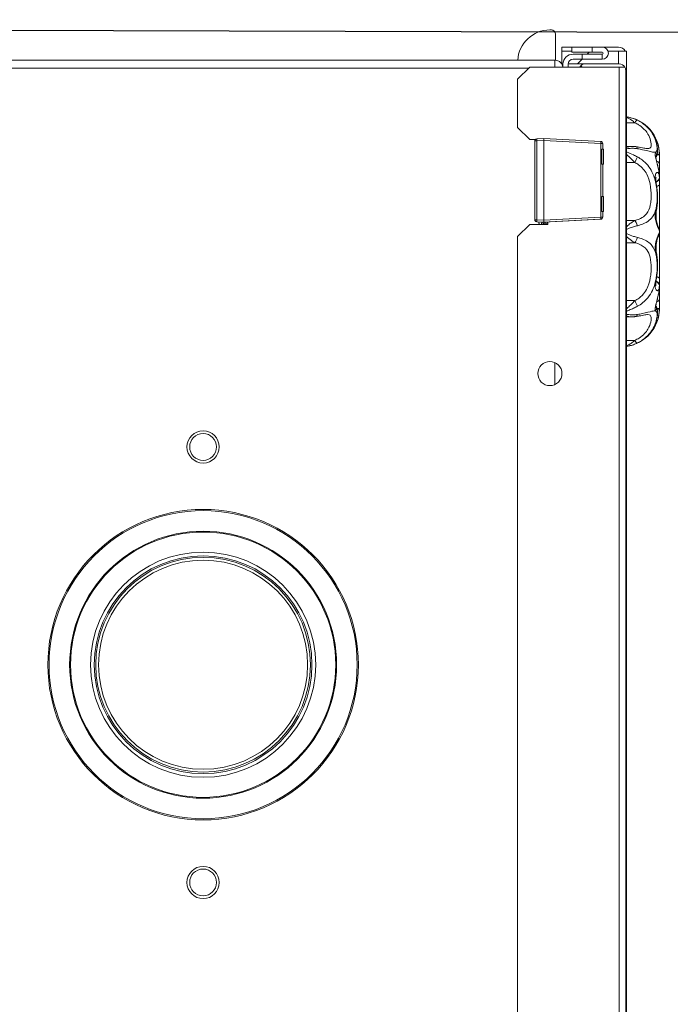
# Model space of a CAD drawing. Header units: millimetres. Extents: x 60394 to 199354, y 20895 to 166073.
# Tile 559 of 565: x 144160 to 144322, y 161146 to 161390. Entities that reach past the tile are written whole.
import ezdxf

# ---------------------------------------------------------------- set-up
doc = ezdxf.new("R2010")
doc.units = ezdxf.units.MM
doc.layers.add('UT_ZARIZENI - ZDROJ TEPLA', color=3, linetype='Continuous', lineweight=35)

msp = doc.modelspace()

# ---------------------------------------------------------------- linework, layer by layer
msp.add_line((145797.67, 161382.63), (143181.22, 161389.82))
at = {"layer": 'UT_ZARIZENI - ZDROJ TEPLA', "lineweight": 13}
for p, q in [((144291.72, 161387.27), (144292.09, 161387.27)), ((144293.09, 161386.27), (144293.09, 161379.77)), ((144294.7, 161383.02), (144294.7, 161382.02)), ((144294.7, 161383.02), (144308.7, 161383.02)), ((144302.17, 161383.02), (144297.17, 161383.02)), ((144297.17, 161383.02), (144297.17, 161381.77)), ((144302.17, 161383.02), (144304.72, 161383.02)), ((144302.17, 161383.02), (144302.17, 161381.77)), ((144292.97, 161379.77), (143878.47, 161379.77)), ((144292.97, 161379.77), (144077.97, 161379.77)), ((144292.97, 161379.77), (144292.97, 161379.77)), ((144294.7, 161382.02), (144297.17, 161382.02)), ((144294.7, 161382.02), (144294.7, 161378.78)), ((144297.17, 161382.02), (144294.7, 161382.02)), ((144302.17, 161381.77), (144297.17, 161381.77)), ((144299.72, 161381.27), (144297.47, 161381.27)), ((144299.72, 161380.02), (144297.47, 161380.02)), ((144299.7, 161380.02), (144298.55, 161378.88)), ((144299.72, 161380.02), (144299.72, 161381.27)), ((144299.72, 161381.27), (144304.72, 161381.27)), ((144299.72, 161380.02), (144304.72, 161380.02)), ((144301.45, 161381.77), (144300.95, 161381.27)), ((144302.17, 161381.77), (144304.72, 161381.77)), ((144304.72, 161380.02), (144304.72, 161381.27)), ((144308.7, 161382.02), (144306.13, 161382.02)), ((144310.7, 161382.02), (144308.7, 161382.02)), ((144308.7, 161382.02), (144308.7, 161378.88)), ((144310.7, 160989.27), (144310.7, 161382.02)), ((144286.42, 161377.77), (143885.02, 161377.77)), ((144286.72, 161378.07), (144283.72, 161375.07)), ((144308.92, 161378.07), (144286.72, 161378.07)), ((144294.38, 161379.19), (144294.38, 161379.19)), ((144294.7, 161378.77), (144294.97, 161378.77)), ((144294.97, 161378.77), (144294.97, 161378.07)), ((144296.22, 161378.88), (144300.52, 161378.88)), ((144296.22, 161378.77), (144296.22, 161378.07)), ((144296.22, 161378.08), (144299.13, 161378.08)), ((144297.75, 161378.08), (144297.75, 161378.07)), ((144299.72, 161378.07), (144299.38, 161378.4)), ((144300.52, 161378.88), (144308.92, 161378.88)), ((144300.52, 161378.08), (144308.92, 161378.08)), ((144308.7, 161378.08), (144308.7, 161378.07)), ((144310.3, 161378.08), (144308.92, 161378.08)), ((144310.3, 161378.07), (144308.92, 161378.07)), ((144308.92, 160988.9), (144308.92, 161378.07)), ((144310.52, 160988.88), (144310.52, 161377.28)), ((144283.72, 161375.07), (144283.72, 161363.07)), ((144283.72, 161363.07), (144286.72, 161360.07)), ((144312.76, 161364.25), (144310.7, 161364.25)), ((144290.26, 161360.36), (144288.46, 161360.27)), ((144304.35, 161359.63), (144290.26, 161360.36)), ((144288.09, 161360.07), (144286.72, 161360.07)), ((144287.99, 161359.77), (144287.99, 161340.2)), ((144288.46, 161359.77), (144290.26, 161359.86)), ((144288.46, 161359.77), (144288.46, 161340.2)), ((144290.26, 161359.86), (144290.24, 161340.11)), ((144290.25, 161360.07), (144290.25, 161360.07)), ((144304.35, 161359.12), (144290.26, 161359.86)), ((144304.35, 161359.12), (144304.35, 161340.85)), ((144304.83, 161359.12), (144304.83, 161357.68)), ((144311.98, 161358.41), (144310.7, 161358.41)), ((144304.63, 161353.98), (144304.63, 161357.68)), ((144305.01, 161357.68), (144304.63, 161357.68)), ((144305.01, 161353.98), (144305.01, 161357.68)), ((144318.89, 161356.32), (144318.29, 161356.32)), ((144318.89, 161356.52), (144318.34, 161356.51)), ((144318.89, 161353.94), (144318.89, 161356.32)), ((144304.63, 161353.98), (144305.01, 161353.98)), ((144304.83, 161353.98), (144304.83, 161345.98)), ((144312.76, 161354.4), (144310.7, 161354.4)), ((144318.89, 161350.92), (144318.89, 161353.94)), ((144318.89, 161350.56), (144318.89, 161350.92)), ((144318.89, 161348.88), (144318.89, 161350.56)), ((144318.89, 161337.53), (144318.89, 161348.88)), ((144304.63, 161342.28), (144304.63, 161345.98)), ((144305.01, 161345.98), (144304.63, 161345.98)), ((144305.01, 161342.28), (144305.01, 161345.98)), ((144290.24, 161340.11), (144304.35, 161340.85)), ((144304.63, 161342.28), (144305.01, 161342.28)), ((144304.83, 161342.28), (144304.83, 161340.85)), ((144318.1, 161342.2), (144318.1, 161340.23)), ((144286.72, 161339.07), (144283.72, 161336.07)), ((144286.72, 161339.07), (144291.22, 161339.07)), ((144290.24, 161340.11), (144288.46, 161340.2)), ((144288.46, 161339.7), (144290.25, 161339.61)), ((144290.25, 161339.61), (144304.35, 161340.34)), ((144290.26, 161339.61), (144290.25, 161339.61)), ((144290.25, 161339.61), (144290.25, 161339.61)), ((144290.26, 161339.61), (144290.52, 161339.62)), ((144290.26, 161339.61), (144290.26, 161339.61)), ((144290.26, 161339.61), (144290.26, 161339.61)), ((144290.26, 161339.1), (144290.54, 161339.12)), ((144290.26, 161339.07), (144290.26, 161339.1)), ((144290.52, 161339.62), (144290.52, 161339.62)), ((144291.22, 161339.07), (144291.22, 161339.66)), ((144304.11, 161340.33), (144291.51, 161339.67)), ((144291.51, 161339.67), (144304.11, 161340.33)), ((144304.35, 161340.34), (144304.11, 161340.33)), ((144304.35, 161340.34), (144304.11, 161340.33)), ((144312.76, 161340.03), (144310.7, 161340.03)), ((144283.72, 161336.07), (144283.72, 161015.89)), ((144318.89, 161337.02), (144318.89, 161337.53)), ((144318.89, 161325.67), (144318.89, 161337.02)), ((144312.76, 161334.52), (144310.7, 161334.52)), ((144318.1, 161334.32), (144318.1, 161332.35)), ((144318.89, 161323.98), (144318.89, 161325.67)), ((144318.89, 161323.62), (144318.89, 161323.98)), ((144318.89, 161320.61), (144318.89, 161323.62)), ((144312.76, 161320.15), (144310.7, 161320.15)), ((144318.89, 161318.22), (144318.89, 161320.61)), ((144318.29, 161318.22), (144318.89, 161318.22)), ((144318.34, 161318.04), (144318.89, 161318.03)), ((144311.98, 161316.14), (144310.7, 161316.14)), ((144312.76, 161310.3), (144310.7, 161310.3)), ((144292.97, 161304.8), (144292.97, 161299.35))]:
    msp.add_line(p, q, dxfattribs=at)
for centre, radius in [((144291.72, 161302.07), 3), ((144205.72, 161283.87), 4), ((144205.72, 161283.87), 3.33), ((144205.72, 161229.87), 38.5), ((144205.72, 161229.87), 38.2), ((144205.72, 161229.87), 33.1), ((144205.72, 161229.87), 32.89), ((144205.72, 161229.87), 27.92), ((144205.72, 161229.87), 27), ((144205.72, 161229.87), 26.62), ((144205.72, 161229.87), 25.92), ((144205.72, 161175.87), 4), ((144205.72, 161175.87), 3.33)]:
    msp.add_circle(centre, radius, dxfattribs=at)
for centre, radius, start, end in [((144291.72, 161379.27), 8, 90, 176.4163), ((144292.09, 161386.27), 1, 0, 90), ((144304.72, 161381.52), 1.5, 270, 90), ((144308.7, 161381.02), 2, 30, 90), ((144297.47, 161378.77), 2.5, 90, 180), ((144297.47, 161378.77), 1.25, 90, 180), ((144304.72, 161381.52), 0.25, 270, 90), ((144300.52, 161377.28), 1.6, 90, 135.1125), ((144300.52, 161377.28), 0.8, 90, 94.0523), ((144304.02, 161377.28), 0.8, 85.9481, 90), ((144304.02, 161377.28), 1.6, 29.9174, 30), ((144308.92, 161377.28), 1.6, 30, 90), ((144308.92, 161377.28), 0.8, 85.9477, 90), ((144308.92, 161377.28), 1.6, 0, 30), ((144309.37, 161356.32), 9.53, 0, 81.9641), ((144288.49, 161359.77), 0.501, 93, 180), ((144304.32, 161359.12), 0.501, 0, 87), ((144304.32, 161340.85), 0.501, 273.0083, 0), ((144288.49, 161340.2), 0.501, 180, 267), ((144317.3, 161337.53), 1.59, 0, 31.4014), ((144317.3, 161337.02), 1.59, 328.5965, 0), ((144309.37, 161318.22), 9.53, 278.0359, 0)]:
    msp.add_arc(centre, radius, start, end, dxfattribs=at)
for centre, major_axis, ratio, start_param, end_param in [((144292.97, 161377.77), (0, 2), 0.00001, 4.845903, 6.249685), ((144308.92, 161377.28), (-1.6, 0), 0.9975, 3.141593, 3.665191), ((144312.76, 161363.46), (0.7, 1.43), 0.243422, 0.048997, 1.108819), ((144288.49, 161359.77), (-0.026, 0.501), 0.052258, 0, 1.567973), ((144288.49, 161359.77), (-0.501, 0), 0.000085, 4.764747, 6.283183), ((144304.32, 161359.12), (-0.026, -0.501), 0.052258, 1.574228, 3.141669), ((144304.32, 161359.12), (0.501, 0), 0.00001, 4.76483, 6.297707), ((144312.76, 161356.77), (0.23, 1.57), 0.47335, 5.526701, 6.283185), ((144316.56, 161359.04), (1.52, 0.46), 0.792584, 0, 0.165302), ((144312.76, 161354.82), (-0.76, -1.39), 0.129099, 1.337474, 2.397296), ((144316.56, 161356.42), (-1.02, 1.22), 0.973041, 3.624272, 4.404343), ((144317.3, 161350.68), (1.59, 0.05), 0.706954, 5.177241, 6.262096), ((144317.3, 161350.56), (1.59, 0), 0.707107, 5.207963, 6.283185), ((144317.3, 161351.04), (1.59, 0.05), 0.706954, 6.26265, 6.283185), ((144310.5, 161350.91), (8.39, 0.04), 0.813723, 6.279118, 6.303072), ((144316.56, 161348.91), (1.56, 0.28), 0.147842, 0, 0.374378), ((144304.32, 161340.85), (0.026, -0.501), 0.052267, 0.001427, 1.568062), ((144304.32, 161340.85), (0.501, 0), 0.00001, 4.763038, 6.279772), ((144316.56, 161342.59), (1.55, -0.35), 0.583503, 0, 0.530856), ((144288.49, 161340.2), (-0.501, 0), 0.000085, 4.764747, 6.283183), ((144288.49, 161340.2), (-0.026, -0.501), 0.052267, 4.715043, 6.283185), ((144290.5, 161340.12), (0.405, -0.297), 0.998808, 5.398298, 5.415533), ((144290.16, 161340.04), (1.21, -0.32), 0.735633, 5.474566, 5.79685), ((144304.32, 161340.85), (0.026, -0.501), 0.30863, 6.28271, 6.283185), ((144312.76, 161338.65), (-0.43, 1.53), 0.425996, 4.642937, 5.70276), ((144317.3, 161337.53), (0, -1.59), 0.999783, 1.571073, 2.109371), ((144312.76, 161335.89), (-0.43, -1.53), 0.425996, 0.580425, 1.640248), ((144317.3, 161337.02), (0, 1.59), 0.999783, 4.173803, 4.712112), ((144316.56, 161331.96), (1.55, 0.35), 0.583503, 5.752329, 6.283185), ((144316.56, 161325.64), (1.56, -0.28), 0.147842, 5.908808, 6.283185), ((144317.3, 161323.87), (1.59, -0.05), 0.706954, 0.021089, 1.105897), ((144317.3, 161323.98), (1.59, 0), 0.707107, 0, 1.075158), ((144310.5, 161323.64), (8.39, -0.06), 0.813729, 6.265351, 6.289304), ((144317.3, 161323.51), (1.59, -0.05), 0.706954, 0, 0.020535), ((144312.76, 161319.73), (-0.76, 1.39), 0.129099, 3.885889, 4.945712), ((144316.56, 161318.12), (1.02, 1.22), 0.973041, 5.020434, 5.800547), ((144312.76, 161317.78), (0.23, -1.57), 0.47335, 0, 0.756484), ((144316.56, 161315.5), (1.52, -0.46), 0.792584, 6.117883, 6.283185), ((144312.76, 161311.09), (0.7, -1.43), 0.243422, 5.174366, 6.234189)]:
    msp.add_ellipse(centre, major_axis=major_axis, ratio=ratio, start_param=start_param, end_param=end_param, dxfattribs=at)
for points in [[(144292.97, 161379.77), (144293.49, 161379.77), (144294.01, 161379.55), (144294.38, 161379.18)], [(144292.97, 161379.77), (144293, 161379.77), (144293.04, 161379.77), (144293.07, 161379.77)], [(144299.13, 161378.07), (144299.2, 161378.19), (144299.29, 161378.31), (144299.38, 161378.4)], [(144290.26, 161360.36), (144290.25, 161360.36), (144290.25, 161360.14), (144290.26, 161359.86)], [(144289.07, 161339.07), (144289.03, 161339.27), (144288.99, 161339.47), (144288.96, 161339.67)], [(144290.13, 161339.07), (144290.05, 161339.25), (144289.98, 161339.4), (144289.89, 161339.62)], [(144290.13, 161339.07), (144290.13, 161339.07), (144290.13, 161339.07), (144290.13, 161339.07)], [(144290.24, 161340.11), (144290.24, 161340.11), (144290.24, 161340.11), (144290.24, 161340.11)], [(144290.53, 161339.62), (144290.53, 161339.62), (144290.53, 161339.62), (144290.52, 161339.62)], [(144290.61, 161339.12), (144290.61, 161339.12), (144290.61, 161339.12), (144290.61, 161339.12)], [(144291.12, 161339.34), (144291.15, 161339.37), (144291.19, 161339.41), (144291.22, 161339.45)], [(144318, 161325.29), (144318, 161325.29), (144318, 161325.29), (144318, 161325.29)]]:
    msp.add_open_spline(points, degree=3, dxfattribs=at)
for points, knots in [([(144293.66, 161379.65), (144293.68, 161379.64), (144293.71, 161379.63), (144293.76, 161379.61), (144293.78, 161379.6), (144293.8, 161379.59)], [0.22368939, 0.22368939, 0.22368939, 0.22368939, 0.25, 0.25, 0.27332706, 0.27332706, 0.27332706, 0.27332706]), ([(144294.38, 161379.18), (144294.55, 161379.02), (144294.68, 161378.83), (144294.78, 161378.62), (144294.86, 161378.44), (144294.92, 161378.26), (144294.95, 161378.07)], [0.4999993, 0.4999993, 0.4999993, 0.4999993, 0.7230803, 0.7230803, 0.7230803, 0.9041453, 0.9041453, 0.9041453, 0.9041453]), ([(144313.44, 161364.89), (144313.12, 161365.05), (144312.79, 161365.19), (144311.93, 161365.5), (144311.4, 161365.63), (144310.81, 161365.73), (144310.75, 161365.74), (144310.7, 161365.75)], [-0.3763597, -0.3763597, -0.3763597, -0.3763597, -0.2836954, -0.2836954, -0.1354324, -0.1354324, -0.1206674, -0.1206674, -0.1206674, -0.1206674]), ([(144310.7, 161365.61), (144311.12, 161365.46), (144311.53, 161365.24), (144312.22, 161364.74), (144312.49, 161364.51), (144312.76, 161364.25)], [0.1451437, 0.1451437, 0.1451437, 0.1451437, 0.2836954, 0.2836954, 0.3763597, 0.3763597, 0.3763597, 0.3763597]), ([(144312.76, 161364.25), (144313.1, 161364.1), (144313.43, 161363.93), (144314.6, 161363.22), (144315.28, 161362.55), (144316.15, 161361.33), (144316.41, 161360.78), (144316.78, 161359.66), (144316.85, 161359.14), (144316.83, 161358.52), (144316.8, 161358.35), (144316.62, 161357.98), (144316.41, 161357.86), (144316, 161357.85), (144315.98, 161357.85), (144315.96, 161357.85)], [0, 0, 0, 0, 0.117115, 0.117115, 0.450808, 0.450808, 0.734665, 0.734665, 1.095777, 1.095777, 1.293518, 1.293518, 1.624967, 1.624967, 1.641794, 1.641794, 1.641794, 1.641794]), ([(144318, 161359.7), (144317.8, 161360.31), (144317.5, 161361.01), (144316.46, 161362.62), (144315.64, 161363.51), (144314.24, 161364.47), (144313.85, 161364.69), (144313.44, 161364.89)], [-0.727801, -0.727801, -0.727801, -0.727801, -0.4508082, -0.4508082, -0.1171148, -0.1171148, 0, 0, 0, 0]), ([(144318.89, 161356.52), (144318.88, 161356.77), (144318.87, 161357.01), (144318.78, 161357.96), (144318.63, 161358.62), (144318.36, 161359.45), (144318.24, 161359.72), (144318.15, 161359.93), (144318.06, 161360.1), (144317.99, 161360.22), (144317.86, 161360.4), (144317.82, 161360.4), (144317.85, 161360.19), (144317.91, 161359.98), (144318, 161359.7)], [-0.705136, -0.705136, -0.705136, -0.705136, -0.6436727, -0.6436727, -0.4645313, -0.4645313, -0.352568, -0.352568, -0.352568, -0.2588241, -0.2588241, -0.1282342, -0.1282342, 0, 0, 0, 0]), ([(144311.98, 161358.41), (144311.96, 161358.41), (144311.95, 161358.41), (144311.65, 161358.4), (144311.36, 161358.36), (144311.08, 161358.28), (144310.95, 161358.25), (144310.83, 161358.21), (144310.7, 161358.16)], [0.089171, 0.089171, 0.089171, 0.089171, 0.0944356, 0.0944356, 0.1888712, 0.1888712, 0.1888712, 0.231216, 0.231216, 0.231216, 0.231216]), ([(144310.7, 161357.79), (144310.94, 161357.83), (144311.18, 161357.86), (144311.42, 161357.89), (144311.76, 161357.92), (144312.1, 161357.93), (144312.78, 161357.92), (144313.11, 161357.89), (144313.44, 161357.83)], [-0.2556923, -0.2556923, -0.2556923, -0.2556923, -0.1888712, -0.1888712, -0.1888712, -0.0944356, -0.0944356, 0, 0, 0, 0]), ([(144311.98, 161358.41), (144312.04, 161358.41), (144312.11, 161358.41), (144312.25, 161358.4), (144312.31, 161358.4), (144312.45, 161358.39), (144312.52, 161358.39), (144312.65, 161358.38), (144312.72, 161358.37), (144312.86, 161358.35), (144312.93, 161358.35), (144313, 161358.34)], [-0.08917096, -0.08917096, -0.08917096, -0.08917096, -0.07133677, -0.07133677, -0.05350258, -0.05350258, -0.03566839, -0.03566839, -0.01783419, -0.01783419, 0, 0, 0, 0]), ([(144313, 161358.34), (144313.31, 161358.29), (144313.6, 161358.24), (144314.16, 161358.14), (144314.42, 161358.09), (144314.89, 161358.01), (144315.1, 161357.97), (144315.46, 161357.91), (144315.61, 161357.88), (144315.85, 161357.85), (144315.93, 161357.85), (144315.96, 161357.85)], [-2.1460244, -2.1460244, -2.1460244, -2.1460244, -2.0451784, -2.0451784, -1.9443324, -1.9443324, -1.8434864, -1.8434864, -1.7426405, -1.7426405, -1.6417945, -1.6417945, -1.6417945, -1.6417945]), ([(144313.44, 161357.83), (144313.9, 161357.75), (144314.33, 161357.67), (144315.37, 161357.43), (144315.92, 161357.29), (144316.78, 161357.08), (144317.1, 161357), (144317.64, 161356.92), (144317.85, 161356.93), (144318, 161357)], [-2.1460244, -2.1460244, -2.1460244, -2.1460244, -2.0157528, -2.0157528, -1.8073184, -1.8073184, -1.6249672, -1.6249672, -1.4189608, -1.4189608, -1.4189608, -1.4189608]), ([(144317.99, 161359.81), (144317.99, 161359.81), (144317.99, 161359.81), (144317.99, 161359.81), (144318, 161359.79), (144318.01, 161359.72), (144318.03, 161359.67), (144318.06, 161359.58), (144318.07, 161359.54), (144318.08, 161359.5)], [-0.09613933, -0.09613933, -0.09613933, -0.09613933, -0.09174665, -0.09174665, -0.06030882, -0.06030882, -0.0200506, -0.0200506, 0, 0, 0, 0]), ([(144318, 161357), (144318.09, 161357.04), (144318.15, 161357.1), (144318.28, 161357.32), (144318.32, 161357.51), (144318.35, 161358.21), (144318.26, 161358.85), (144318.01, 161359.67), (144318, 161359.68), (144318, 161359.7)], [-1.4189608, -1.4189608, -1.4189608, -1.4189608, -1.2935176, -1.2935176, -1.0957775, -1.0957775, -0.7346647, -0.7346647, -0.727801, -0.727801, -0.727801, -0.727801]), ([(144318.08, 161359.5), (144318.18, 161359.17), (144318.25, 161358.86), (144318.36, 161358.28), (144318.39, 161358), (144318.43, 161357.47), (144318.43, 161357.22), (144318.39, 161356.7), (144318.34, 161356.43), (144318.17, 161355.99), (144318.11, 161355.85), (144318.02, 161355.71)], [-0.6930792, -0.6930792, -0.6930792, -0.6930792, -0.5544634, -0.5544634, -0.4158475, -0.4158475, -0.2772317, -0.2772317, -0.1386158, -0.1386158, -0.0786983, -0.0786983, -0.0786983, -0.0786983]), ([(144313.44, 161355.78), (144313.12, 161355.94), (144312.79, 161356.11), (144311.93, 161356.52), (144311.4, 161356.76), (144310.81, 161356.99), (144310.75, 161357.01), (144310.7, 161357.03)], [-0.3763597, -0.3763597, -0.3763597, -0.3763597, -0.2836954, -0.2836954, -0.1354324, -0.1354324, -0.1206674, -0.1206674, -0.1206674, -0.1206674]), ([(144310.7, 161356.46), (144311.12, 161356.09), (144311.53, 161355.69), (144312.22, 161354.98), (144312.49, 161354.69), (144312.76, 161354.4)], [0.1451437, 0.1451437, 0.1451437, 0.1451437, 0.2836954, 0.2836954, 0.3763597, 0.3763597, 0.3763597, 0.3763597]), ([(144318, 161349.26), (144317.8, 161350.22), (144317.5, 161351.2), (144316.46, 161353.24), (144315.64, 161354.27), (144314.24, 161355.32), (144313.85, 161355.57), (144313.44, 161355.78)], [-0.7278011, -0.7278011, -0.7278011, -0.7278011, -0.4506795, -0.4506795, -0.1169483, -0.1169483, 0, 0, 0, 0]), ([(144318, 161357), (144317.9, 161356.95), (144317.84, 161356.8), (144317.83, 161356.32), (144317.86, 161356.04), (144317.99, 161355.32), (144318.11, 161354.86), (144318.36, 161353.93), (144318.48, 161353.47), (144318.69, 161352.58), (144318.78, 161352.15), (144318.86, 161351.51), (144318.88, 161351.27), (144318.89, 161351.06)], [-0.7051622, -0.7051622, -0.7051622, -0.7051622, -0.5682719, -0.5682719, -0.4559119, -0.4559119, -0.3174408, -0.3174408, -0.193569, -0.193569, -0.0744496, -0.0744496, 0, 0, 0, 0]), ([(144318.01, 161355.92), (144318.01, 161355.92), (144318.01, 161355.9), (144318.01, 161355.84), (144318.01, 161355.79), (144318.03, 161355.64), (144318.04, 161355.54), (144318.09, 161355.27), (144318.12, 161355.1), (144318.21, 161354.68), (144318.27, 161354.43), (144318.42, 161353.83), (144318.51, 161353.49), (144318.67, 161352.74), (144318.75, 161352.34), (144318.85, 161351.66), (144318.88, 161351.37), (144318.89, 161351.09)], [-0.5866358, -0.5866358, -0.5866358, -0.5866358, -0.5518587, -0.5518587, -0.508178, -0.508178, -0.4541491, -0.4541491, -0.3867103, -0.3867103, -0.3025572, -0.3025572, -0.2006644, -0.2006644, -0.0859253, -0.0859253, 0, 0, 0, 0]), ([(144318.89, 161356.32), (144318.89, 161356.35), (144318.89, 161356.39), (144318.89, 161356.45), (144318.89, 161356.49), (144318.89, 161356.52)], [-0.0165259, -0.0165259, -0.0165259, -0.0165259, -0.00826295, -0.00826295, 0, 0, 0, 0]), ([(144312.76, 161354.4), (144313.1, 161354.23), (144313.43, 161354.04), (144314.6, 161353.22), (144315.28, 161352.41), (144316.15, 161350.73), (144316.41, 161349.91), (144316.78, 161348.04), (144316.85, 161347), (144316.83, 161345.47), (144316.8, 161344.95), (144316.62, 161343.61), (144316.41, 161342.83), (144315.81, 161341.81), (144315.54, 161341.48), (144314.83, 161340.87), (144314.37, 161340.59), (144313.5, 161340.24), (144313.14, 161340.12), (144312.76, 161340.03)], [0, 0, 0, 0, 0.116948, 0.116948, 0.45068, 0.45068, 0.734542, 0.734542, 1.095703, 1.095703, 1.293484, 1.293484, 1.624981, 1.624981, 1.807324, 1.807324, 2.015754, 2.015754, 2.146023, 2.146023, 2.146023, 2.146023]), ([(144318.89, 161353.94), (144318.89, 161353.94), (144318.89, 161353.94), (144318.89, 161354.04), (144318.87, 161354.13), (144318.8, 161354.3), (144318.75, 161354.38), (144318.6, 161354.53), (144318.5, 161354.59), (144318.34, 161354.64), (144318.28, 161354.65), (144318.22, 161354.66)], [-0.7823026, -0.7823026, -0.7823026, -0.7823026, -0.781576, -0.781576, -0.7237568, -0.7237568, -0.6685498, -0.6685498, -0.6073684, -0.6073684, -0.5770243, -0.5770243, -0.5770243, -0.5770243]), ([(144318.89, 161350.7), (144318.88, 161350.92), (144318.86, 161351.11), (144318.78, 161351.52), (144318.69, 161351.71), (144318.51, 161351.91), (144318.42, 161351.96), (144318.26, 161351.93), (144318.2, 161351.9), (144318.15, 161351.85), (144318.06, 161351.77), (144317.99, 161351.64), (144317.85, 161351.2), (144317.81, 161350.81), (144317.86, 161350.03), (144317.92, 161349.65), (144318, 161349.26)], [-0.7051622, -0.7051622, -0.7051622, -0.7051622, -0.6289419, -0.6289419, -0.5157521, -0.5157521, -0.4153392, -0.4153392, -0.3525811, -0.3525811, -0.3525811, -0.2584069, -0.2584069, -0.1118757, -0.1118757, 0, 0, 0, 0]), ([(144318.05, 161350.66), (144318.05, 161350.66), (144318.04, 161350.64), (144318.03, 161350.57), (144318.02, 161350.51), (144318.01, 161350.35), (144318.01, 161350.24), (144318.01, 161349.99), (144318.03, 161349.84), (144318.06, 161349.53), (144318.09, 161349.36), (144318.12, 161349.19)], [-0.2822288, -0.2822288, -0.2822288, -0.2822288, -0.238288, -0.238288, -0.1830508, -0.1830508, -0.1238617, -0.1238617, -0.0594754, -0.0594754, 0, 0, 0, 0]), ([(144318.89, 161351.06), (144318.89, 161351.04), (144318.89, 161351.02), (144318.89, 161350.97), (144318.89, 161350.95), (144318.89, 161350.92)], [-0.0165259, -0.0165259, -0.0165259, -0.0165259, -0.00826295, -0.00826295, 0, 0, 0, 0]), ([(144318.89, 161350.56), (144318.89, 161350.58), (144318.89, 161350.61), (144318.89, 161350.65), (144318.89, 161350.68), (144318.89, 161350.7)], [-0.0165259, -0.0165259, -0.0165259, -0.0165259, -0.00826295, -0.00826295, 0, 0, 0, 0]), ([(144318, 161342.75), (144318.09, 161343.08), (144318.15, 161343.43), (144318.28, 161344.36), (144318.32, 161344.96), (144318.35, 161346.72), (144318.26, 161347.93), (144318.01, 161349.21), (144318, 161349.24), (144318, 161349.26)], [-1.4189599, -1.4189599, -1.4189599, -1.4189599, -1.2934836, -1.2934836, -1.0957033, -1.0957033, -0.7345416, -0.7345416, -0.7278011, -0.7278011, -0.7278011, -0.7278011]), ([(144318.12, 161349.19), (144318.21, 161348.7), (144318.28, 161348.2), (144318.37, 161347.23), (144318.4, 161346.75), (144318.43, 161345.81), (144318.43, 161345.35), (144318.4, 161344.45), (144318.37, 161344), (144318.27, 161343.11), (144318.21, 161342.67), (144318.11, 161342.24)], [-0.6930792, -0.6930792, -0.6930792, -0.6930792, -0.5544634, -0.5544634, -0.4158475, -0.4158475, -0.2772317, -0.2772317, -0.1386158, -0.1386158, 0, 0, 0, 0]), ([(144318.89, 161348.88), (144318.89, 161348.88), (144318.89, 161348.88), (144318.89, 161348.85), (144318.87, 161348.82), (144318.8, 161348.75), (144318.75, 161348.72), (144318.6, 161348.63), (144318.5, 161348.59), (144318.34, 161348.52), (144318.29, 161348.5), (144318.24, 161348.47)], [-0.7816833, -0.7816833, -0.7816833, -0.7816833, -0.7809437, -0.7809437, -0.7232581, -0.7232581, -0.6683526, -0.6683526, -0.6070509, -0.6070509, -0.5790927, -0.5790927, -0.5790927, -0.5790927]), ([(144313.44, 161338.73), (144313.9, 161338.84), (144314.33, 161338.97), (144315.37, 161339.38), (144315.92, 161339.7), (144316.78, 161340.41), (144317.1, 161340.79), (144317.64, 161341.67), (144317.85, 161342.19), (144318, 161342.75)], [-2.1460234, -2.1460234, -2.1460234, -2.1460234, -2.0157544, -2.0157544, -1.807324, -1.807324, -1.6249806, -1.6249806, -1.4189599, -1.4189599, -1.4189599, -1.4189599]), ([(144318, 161342.75), (144317.91, 161342.4), (144317.84, 161341.99), (144317.82, 161341.15), (144317.85, 161340.72), (144318, 161339.83), (144318.11, 161339.39), (144318.36, 161338.65), (144318.48, 161338.35), (144318.69, 161337.88), (144318.78, 161337.71), (144318.86, 161337.56), (144318.88, 161337.53), (144318.89, 161337.53)], [-0.705136, -0.705136, -0.705136, -0.705136, -0.5765835, -0.5765835, -0.4539853, -0.4539853, -0.3172874, -0.3172874, -0.193569, -0.193569, -0.0744496, -0.0744496, 0, 0, 0, 0]), ([(144318.11, 161342.24), (144318.07, 161342.09), (144318.05, 161341.91), (144318.01, 161341.55), (144318, 161341.36), (144318.01, 161340.98), (144318.02, 161340.78), (144318.07, 161340.37), (144318.11, 161340.16), (144318.2, 161339.72), (144318.26, 161339.49), (144318.39, 161339.05), (144318.46, 161338.85), (144318.59, 161338.51), (144318.65, 161338.39), (144318.68, 161338.31), (144318.68, 161338.3), (144318.68, 161338.3)], [-0.705136, -0.705136, -0.705136, -0.705136, -0.6229082, -0.6229082, -0.5471707, -0.5471707, -0.4738142, -0.4738142, -0.3939213, -0.3939213, -0.3012222, -0.3012222, -0.196635, -0.196635, -0.0935351, -0.0935351, -0.0642136, -0.0642136, -0.0642136, -0.0642136]), ([(144289.08, 161339.07), (144289.05, 161339.22), (144289.02, 161339.37), (144288.99, 161339.53), (144288.98, 161339.58), (144288.97, 161339.63), (144288.96, 161339.67)], [0.59137382, 0.59137382, 0.59137382, 0.59137382, 0.62495172, 0.62495172, 0.62495172, 0.63539216, 0.63539216, 0.63539216, 0.63539216]), ([(144288.99, 161339.67), (144288.99, 161339.67), (144288.99, 161339.66), (144288.99, 161339.66), (144289.03, 161339.46), (144289.08, 161339.26), (144289.12, 161339.07)], [0.37708464, 0.37708464, 0.37708464, 0.37708464, 0.37798171, 0.37798171, 0.37798171, 0.42308684, 0.42308684, 0.42308684, 0.42308684]), ([(144289.54, 161339.64), (144289.54, 161339.63), (144289.55, 161339.62), (144289.55, 161339.61), (144289.59, 161339.42), (144289.64, 161339.24), (144289.68, 161339.07)], [0.2472332, 0.2472332, 0.2472332, 0.2472332, 0.25, 0.25, 0.25, 0.2966937, 0.2966937, 0.2966937, 0.2966937]), ([(144290.25, 161339.61), (144290.24, 161339.61), (144290.24, 161339.67), (144290.24, 161339.79), (144290.24, 161339.88), (144290.24, 161340), (144290.24, 161340.11)], [0, 0, 0, 0, 0.5594819, 0.5594819, 0.5594819, 0.9997927, 0.9997927, 0.9997927, 0.9997927]), ([(144290.26, 161339.1), (144290.26, 161339.13), (144290.26, 161339.16), (144290.26, 161339.23), (144290.26, 161339.27), (144290.26, 161339.36), (144290.26, 161339.41), (144290.26, 161339.5), (144290.26, 161339.54), (144290.26, 161339.58), (144290.26, 161339.59), (144290.26, 161339.61), (144290.26, 161339.61), (144290.26, 161339.61)], [-0.05164978, -0.05164978, -0.05164978, -0.05164978, -0.04345487, -0.04345487, -0.03730339, -0.03730339, -0.02584942, -0.02584942, -0.01436941, -0.01436941, -0.00818753, -0.00818753, -0.00011836, -0.00011836, -0.00011836, -0.00011836]), ([(144290.52, 161339.62), (144290.52, 161339.62), (144290.63, 161339.63), (144290.99, 161339.64), (144291.25, 161339.66), (144291.51, 161339.67)], [0, 0, 0, 0, 0.500232, 0.500232, 1, 1, 1, 1]), ([(144290.54, 161339.12), (144290.54, 161339.12), (144290.54, 161339.13), (144290.54, 161339.14), (144290.54, 161339.14), (144290.54, 161339.15), (144290.54, 161339.16), (144290.54, 161339.17), (144290.54, 161339.19), (144290.54, 161339.21), (144290.53, 161339.24), (144290.53, 161339.27), (144290.53, 161339.3), (144290.53, 161339.33), (144290.53, 161339.36), (144290.53, 161339.39), (144290.53, 161339.42), (144290.53, 161339.45), (144290.52, 161339.47), (144290.52, 161339.52), (144290.52, 161339.56), (144290.52, 161339.58), (144290.52, 161339.61), (144290.52, 161339.62), (144290.52, 161339.62)], [0.0001915, 0.0001915, 0.0001915, 0.0001915, 0.0246799, 0.0246799, 0.0246799, 0.0561864, 0.0561864, 0.0561864, 0.1191886, 0.1191886, 0.1191886, 0.2451514, 0.2451514, 0.2451514, 0.3710626, 0.3710626, 0.3710626, 0.4969267, 0.4969267, 0.4969267, 0.7485312, 0.7485312, 0.7485312, 0.9999995, 0.9999995, 0.9999995, 0.9999995]), ([(144290.54, 161339.12), (144290.62, 161339.12), (144290.71, 161339.14), (144290.81, 161339.17), (144290.82, 161339.17), (144290.82, 161339.17)], [0, 0, 0, 0, 0.914328, 0.914328, 1, 1, 1, 1]), ([(144312.76, 161340.03), (144312.49, 161339.88), (144312.21, 161339.69), (144311.65, 161339.28), (144311.36, 161339.05), (144311.08, 161338.81), (144310.95, 161338.7), (144310.83, 161338.59), (144310.7, 161338.48)], [0, 0, 0, 0, 0.0944356, 0.0944356, 0.1888712, 0.1888712, 0.1888712, 0.231216, 0.231216, 0.231216, 0.231216]), ([(144310.7, 161337.81), (144310.94, 161337.9), (144311.18, 161338), (144311.42, 161338.09), (144311.76, 161338.21), (144312.1, 161338.33), (144312.78, 161338.55), (144313.11, 161338.65), (144313.44, 161338.73)], [-0.2556923, -0.2556923, -0.2556923, -0.2556923, -0.1888712, -0.1888712, -0.1888712, -0.0944356, -0.0944356, 0, 0, 0, 0]), ([(144313.44, 161335.82), (144313.12, 161335.9), (144312.79, 161335.99), (144311.93, 161336.27), (144311.4, 161336.47), (144310.81, 161336.7), (144310.75, 161336.72), (144310.7, 161336.74)], [-0.3763597, -0.3763597, -0.3763597, -0.3763597, -0.2836954, -0.2836954, -0.1354324, -0.1354324, -0.1206674, -0.1206674, -0.1206674, -0.1206674]), ([(144310.7, 161336.07), (144311.12, 161335.7), (144311.53, 161335.35), (144312.22, 161334.85), (144312.49, 161334.67), (144312.76, 161334.52)], [0.1451437, 0.1451437, 0.1451437, 0.1451437, 0.2836954, 0.2836954, 0.3763597, 0.3763597, 0.3763597, 0.3763597]), ([(144318, 161331.8), (144317.8, 161332.55), (144317.5, 161333.22), (144316.46, 161334.51), (144315.64, 161335.07), (144314.24, 161335.6), (144313.85, 161335.72), (144313.44, 161335.82)], [-0.727801, -0.727801, -0.727801, -0.727801, -0.4508082, -0.4508082, -0.1171148, -0.1171148, 0, 0, 0, 0]), ([(144318.89, 161337.02), (144318.88, 161337.02), (144318.87, 161337), (144318.78, 161336.84), (144318.63, 161336.55), (144318.36, 161335.88), (144318.24, 161335.57), (144318.15, 161335.23), (144318.06, 161334.95), (144317.99, 161334.64), (144317.86, 161333.88), (144317.82, 161333.42), (144317.85, 161332.55), (144317.91, 161332.14), (144318, 161331.8)], [-0.705136, -0.705136, -0.705136, -0.705136, -0.6436727, -0.6436727, -0.4645313, -0.4645313, -0.352568, -0.352568, -0.352568, -0.2588241, -0.2588241, -0.1282342, -0.1282342, 0, 0, 0, 0]), ([(144318.68, 161336.25), (144318.68, 161336.25), (144318.68, 161336.23), (144318.66, 161336.18), (144318.63, 161336.12), (144318.55, 161335.92), (144318.49, 161335.76), (144318.35, 161335.36), (144318.28, 161335.12), (144318.15, 161334.61), (144318.1, 161334.35), (144318.03, 161333.87), (144318.02, 161333.65), (144318, 161333.25), (144318.01, 161333.06), (144318.04, 161332.72), (144318.06, 161332.55), (144318.09, 161332.37), (144318.1, 161332.34), (144318.11, 161332.31)], [-0.6409224, -0.6409224, -0.6409224, -0.6409224, -0.6122318, -0.6122318, -0.5490007, -0.5490007, -0.4535216, -0.4535216, -0.3464107, -0.3464107, -0.2478487, -0.2478487, -0.1658372, -0.1658372, -0.0921779, -0.0921779, -0.0170023, -0.0170023, 0, 0, 0, 0]), ([(144318.89, 161337.53), (144318.89, 161337.53), (144318.89, 161337.53), (144318.89, 161337.53), (144318.89, 161337.53), (144318.89, 161337.53)], [-0.0165259, -0.0165259, -0.0165259, -0.0165259, -0.00826295, -0.00826295, 0, 0, 0, 0]), ([(144318.89, 161337.02), (144318.89, 161337.02), (144318.89, 161337.02), (144318.89, 161337.02), (144318.89, 161337.02), (144318.89, 161337.02)], [-0.0165259, -0.0165259, -0.0165259, -0.0165259, -0.00826295, -0.00826295, 0, 0, 0, 0]), ([(144312.76, 161334.52), (144313.1, 161334.43), (144313.43, 161334.33), (144314.6, 161333.88), (144315.28, 161333.4), (144316.15, 161332.25), (144316.41, 161331.64), (144316.78, 161330.11), (144316.85, 161329.17), (144316.83, 161327.62), (144316.8, 161327.05), (144316.62, 161325.54), (144316.41, 161324.55), (144315.81, 161323.12), (144315.54, 161322.63), (144314.83, 161321.66), (144314.37, 161321.19), (144313.5, 161320.55), (144313.14, 161320.33), (144312.76, 161320.15)], [0, 0, 0, 0, 0.117115, 0.117115, 0.450808, 0.450808, 0.734665, 0.734665, 1.095777, 1.095777, 1.293518, 1.293518, 1.624967, 1.624967, 1.807318, 1.807318, 2.015753, 2.015753, 2.146024, 2.146024, 2.146024, 2.146024]), ([(144318, 161325.29), (144318.09, 161325.73), (144318.15, 161326.16), (144318.28, 161327.25), (144318.32, 161327.9), (144318.35, 161329.69), (144318.26, 161330.77), (144318.01, 161331.76), (144318, 161331.78), (144318, 161331.8)], [-1.4185972, -1.4185972, -1.4185972, -1.4185972, -1.2935176, -1.2935176, -1.0957775, -1.0957775, -0.7346647, -0.7346647, -0.727801, -0.727801, -0.727801, -0.727801]), ([(144318.11, 161332.31), (144318.21, 161331.87), (144318.27, 161331.43), (144318.37, 161330.54), (144318.4, 161330.09), (144318.43, 161329.19), (144318.43, 161328.73), (144318.4, 161327.79), (144318.37, 161327.31), (144318.28, 161326.34), (144318.21, 161325.85), (144318.12, 161325.35)], [-0.6930792, -0.6930792, -0.6930792, -0.6930792, -0.5544634, -0.5544634, -0.4158475, -0.4158475, -0.2772317, -0.2772317, -0.1386158, -0.1386158, 0, 0, 0, 0]), ([(144318.24, 161326.07), (144318.29, 161326.05), (144318.34, 161326.02), (144318.5, 161325.96), (144318.6, 161325.91), (144318.75, 161325.83), (144318.8, 161325.8), (144318.87, 161325.73), (144318.89, 161325.7), (144318.89, 161325.67), (144318.89, 161325.67), (144318.89, 161325.67)], [-0.1741701, -0.1741701, -0.1741701, -0.1741701, -0.1500459, -0.1500459, -0.0971508, -0.0971508, -0.0497749, -0.0497749, 0, 0, 0.0006381, 0.0006381, 0.0006381, 0.0006381]), ([(144313.44, 161318.77), (144313.9, 161319), (144314.33, 161319.28), (144315.37, 161320.1), (144315.92, 161320.69), (144316.78, 161321.91), (144317.1, 161322.52), (144317.64, 161323.85), (144317.85, 161324.57), (144318, 161325.29)], [-2.1460244, -2.1460244, -2.1460244, -2.1460244, -2.0157528, -2.0157528, -1.8073184, -1.8073184, -1.6249672, -1.6249672, -1.4189608, -1.4189608, -1.4189608, -1.4189608]), ([(144318, 161325.29), (144317.9, 161324.81), (144317.84, 161324.35), (144317.83, 161323.63), (144317.86, 161323.35), (144317.99, 161322.86), (144318.11, 161322.69), (144318.36, 161322.57), (144318.48, 161322.6), (144318.69, 161322.83), (144318.78, 161323.02), (144318.86, 161323.44), (144318.88, 161323.63), (144318.89, 161323.84)], [-0.7051622, -0.7051622, -0.7051622, -0.7051622, -0.5682719, -0.5682719, -0.4559119, -0.4559119, -0.3174408, -0.3174408, -0.193569, -0.193569, -0.0744496, -0.0744496, 0, 0, 0, 0]), ([(144318.12, 161325.35), (144318.08, 161325.11), (144318.04, 161324.88), (144318.01, 161324.52), (144318.01, 161324.37), (144318.01, 161324.14), (144318.02, 161324.05), (144318.03, 161323.93), (144318.04, 161323.9), (144318.05, 161323.89), (144318.05, 161323.88), (144318.05, 161323.88)], [-0.7051622, -0.7051622, -0.7051622, -0.7051622, -0.620048, -0.620048, -0.5509744, -0.5509744, -0.4896974, -0.4896974, -0.4324546, -0.4324546, -0.4229334, -0.4229334, -0.4229334, -0.4229334]), ([(144318.89, 161323.84), (144318.89, 161323.87), (144318.89, 161323.89), (144318.89, 161323.94), (144318.89, 161323.96), (144318.89, 161323.98)], [-0.0165259, -0.0165259, -0.0165259, -0.0165259, -0.00826295, -0.00826295, 0, 0, 0, 0]), ([(144318.89, 161323.62), (144318.89, 161323.6), (144318.89, 161323.58), (144318.89, 161323.53), (144318.89, 161323.51), (144318.89, 161323.48)], [-0.0165259, -0.0165259, -0.0165259, -0.0165259, -0.00826295, -0.00826295, 0, 0, 0, 0]), ([(144318.89, 161323.48), (144318.89, 161323.33), (144318.87, 161323.16), (144318.82, 161322.71), (144318.77, 161322.41), (144318.65, 161321.79), (144318.58, 161321.48), (144318.38, 161320.7), (144318.25, 161320.23), (144318.03, 161319.37), (144317.94, 161318.97), (144317.82, 161318.22), (144317.81, 161317.89), (144317.9, 161317.63), (144317.95, 161317.57), (144318, 161317.55)], [-0.7051622, -0.7051622, -0.7051622, -0.7051622, -0.6506958, -0.6506958, -0.5635495, -0.5635495, -0.4780879, -0.4780879, -0.3502388, -0.3502388, -0.226747, -0.226747, -0.0722045, -0.0722045, 0, 0, 0, 0]), ([(144318.89, 161323.46), (144318.88, 161323), (144318.81, 161322.52), (144318.64, 161321.61), (144318.54, 161321.2), (144318.35, 161320.44), (144318.27, 161320.09), (144318.14, 161319.53), (144318.09, 161319.29), (144318.03, 161318.96), (144318.02, 161318.84), (144318.01, 161318.7), (144318.01, 161318.65), (144318.01, 161318.63), (144318.01, 161318.63), (144318.01, 161318.63)], [-0.7051622, -0.7051622, -0.7051622, -0.7051622, -0.5641298, -0.5641298, -0.4450694, -0.4450694, -0.3365263, -0.3365263, -0.2477562, -0.2477562, -0.1810906, -0.1810906, -0.1309694, -0.1309694, -0.1185264, -0.1185264, -0.1185264, -0.1185264]), ([(144312.76, 161320.15), (144312.49, 161319.85), (144312.21, 161319.55), (144311.65, 161318.98), (144311.36, 161318.7), (144311.08, 161318.43), (144310.95, 161318.32), (144310.83, 161318.2), (144310.7, 161318.09)], [0, 0, 0, 0, 0.0944356, 0.0944356, 0.1888712, 0.1888712, 0.1888712, 0.231216, 0.231216, 0.231216, 0.231216]), ([(144310.7, 161317.52), (144310.94, 161317.61), (144311.18, 161317.71), (144311.42, 161317.81), (144311.76, 161317.95), (144312.1, 161318.11), (144312.78, 161318.43), (144313.11, 161318.6), (144313.44, 161318.77)], [-0.2556923, -0.2556923, -0.2556923, -0.2556923, -0.1888712, -0.1888712, -0.1888712, -0.0944356, -0.0944356, 0, 0, 0, 0]), ([(144318.02, 161318.83), (144318.07, 161318.75), (144318.11, 161318.68), (144318.3, 161318.28), (144318.36, 161318), (144318.43, 161317.47), (144318.43, 161317.21), (144318.41, 161316.69), (144318.38, 161316.43), (144318.29, 161315.85), (144318.22, 161315.55), (144318.11, 161315.17), (144318.1, 161315.1), (144318.08, 161315.04)], [-0.6149165, -0.6149165, -0.6149165, -0.6149165, -0.5806635, -0.5806635, -0.4420477, -0.4420477, -0.3034319, -0.3034319, -0.164816, -0.164816, -0.0262002, -0.0262002, 0, 0, 0, 0]), ([(144318.22, 161319.89), (144318.28, 161319.89), (144318.34, 161319.91), (144318.5, 161319.96), (144318.6, 161320.02), (144318.75, 161320.16), (144318.8, 161320.24), (144318.87, 161320.41), (144318.89, 161320.51), (144318.89, 161320.6), (144318.89, 161320.61), (144318.89, 161320.61)], [-0.1762544, -0.1762544, -0.1762544, -0.1762544, -0.1501071, -0.1501071, -0.0973898, -0.0973898, -0.0498203, -0.0498203, 0, 0, 0.0006261, 0.0006261, 0.0006261, 0.0006261]), ([(144313.44, 161316.71), (144313.12, 161316.66), (144312.79, 161316.63), (144311.93, 161316.61), (144311.4, 161316.65), (144310.81, 161316.74), (144310.75, 161316.75), (144310.7, 161316.76)], [-0.3763597, -0.3763597, -0.3763597, -0.3763597, -0.2836954, -0.2836954, -0.1354324, -0.1354324, -0.1206674, -0.1206674, -0.1206674, -0.1206674]), ([(144310.7, 161316.38), (144311.12, 161316.23), (144311.53, 161316.14), (144311.96, 161316.14), (144311.97, 161316.14), (144311.98, 161316.14)], [0.1451437, 0.1451437, 0.1451437, 0.1451437, 0.2836954, 0.2836954, 0.2871887, 0.2871887, 0.2871887, 0.2871887]), ([(144313, 161316.21), (144312.93, 161316.2), (144312.86, 161316.19), (144312.72, 161316.18), (144312.65, 161316.17), (144312.52, 161316.16), (144312.45, 161316.15), (144312.31, 161316.14), (144312.25, 161316.14), (144312.11, 161316.14), (144312.04, 161316.14), (144311.98, 161316.14)], [-0.37635968, -0.37635968, -0.37635968, -0.37635968, -0.35852549, -0.35852549, -0.34069129, -0.34069129, -0.3228571, -0.3228571, -0.30502291, -0.30502291, -0.28718872, -0.28718872, -0.28718872, -0.28718872]), ([(144315.96, 161316.7), (144316.25, 161316.7), (144316.44, 161316.65), (144316.78, 161316.38), (144316.85, 161316.08), (144316.83, 161315.42), (144316.8, 161315.15), (144316.62, 161314.33), (144316.41, 161313.72), (144315.81, 161312.72), (144315.54, 161312.35), (144314.83, 161311.59), (144314.37, 161311.21), (144313.5, 161310.65), (144313.14, 161310.46), (144312.76, 161310.3)], [0.504824, 0.504824, 0.504824, 0.504824, 0.734542, 0.734542, 1.095703, 1.095703, 1.293484, 1.293484, 1.624981, 1.624981, 1.807324, 1.807324, 2.015754, 2.015754, 2.146023, 2.146023, 2.146023, 2.146023]), ([(144315.96, 161316.7), (144315.93, 161316.7), (144315.85, 161316.69), (144315.61, 161316.66), (144315.46, 161316.64), (144315.09, 161316.58), (144314.88, 161316.54), (144314.41, 161316.45), (144314.16, 161316.4), (144313.6, 161316.31), (144313.31, 161316.26), (144313, 161316.21)], [-0.5048243, -0.5048243, -0.5048243, -0.5048243, -0.4038594, -0.4038594, -0.3028946, -0.3028946, -0.2019297, -0.2019297, -0.1009649, -0.1009649, 0, 0, 0, 0]), ([(144318, 161317.55), (144317.8, 161317.64), (144317.5, 161317.62), (144316.46, 161317.4), (144315.64, 161317.17), (144314.24, 161316.86), (144313.85, 161316.78), (144313.44, 161316.71)], [-0.7278011, -0.7278011, -0.7278011, -0.7278011, -0.4506795, -0.4506795, -0.1169483, -0.1169483, 0, 0, 0, 0]), ([(144318, 161314.85), (144317.91, 161314.57), (144317.85, 161314.36), (144317.82, 161314.15), (144317.86, 161314.15), (144317.99, 161314.32), (144318.06, 161314.45), (144318.15, 161314.62), (144318.24, 161314.82), (144318.36, 161315.1), (144318.63, 161315.93), (144318.78, 161316.58), (144318.87, 161317.53), (144318.88, 161317.78), (144318.89, 161318.03)], [-0.705136, -0.705136, -0.705136, -0.705136, -0.5769017, -0.5769017, -0.4463119, -0.4463119, -0.352568, -0.352568, -0.352568, -0.2406046, -0.2406046, -0.0614632, -0.0614632, 0, 0, 0, 0]), ([(144318.31, 161316.27), (144318.32, 161316.39), (144318.33, 161316.51), (144318.35, 161317.11), (144318.26, 161317.42), (144318.01, 161317.54), (144318, 161317.55), (144318, 161317.55)], [-1.1722699, -1.1722699, -1.1722699, -1.1722699, -1.0957033, -1.0957033, -0.7345416, -0.7345416, -0.7278011, -0.7278011, -0.7278011, -0.7278011]), ([(144318, 161314.85), (144318.09, 161315.13), (144318.15, 161315.39), (144318.25, 161315.86), (144318.29, 161316.08), (144318.31, 161316.27)], [-1.4189599, -1.4189599, -1.4189599, -1.4189599, -1.2934836, -1.2934836, -1.1722699, -1.1722699, -1.1722699, -1.1722699]), ([(144318.89, 161318.03), (144318.89, 161318.06), (144318.89, 161318.09), (144318.89, 161318.16), (144318.89, 161318.19), (144318.89, 161318.22)], [-0.0165259, -0.0165259, -0.0165259, -0.0165259, -0.00826295, -0.00826295, 0, 0, 0, 0]), ([(144313.44, 161309.65), (144313.9, 161309.87), (144314.33, 161310.13), (144315.37, 161310.87), (144315.92, 161311.39), (144316.78, 161312.4), (144317.1, 161312.89), (144317.64, 161313.88), (144317.85, 161314.39), (144318, 161314.85)], [-2.1460234, -2.1460234, -2.1460234, -2.1460234, -2.0157544, -2.0157544, -1.807324, -1.807324, -1.6249806, -1.6249806, -1.4189599, -1.4189599, -1.4189599, -1.4189599]), ([(144318.08, 161315.04), (144318.06, 161314.97), (144318.04, 161314.9), (144318.01, 161314.8), (144318, 161314.76), (144317.99, 161314.74), (144317.99, 161314.73), (144317.99, 161314.73)], [-0.70513598, -0.70513598, -0.70513598, -0.70513598, -0.66487776, -0.66487776, -0.62461954, -0.62461954, -0.60899666, -0.60899666, -0.60899666, -0.60899666]), ([(144312.76, 161310.3), (144312.49, 161310.03), (144312.21, 161309.79), (144311.65, 161309.39), (144311.36, 161309.23), (144311.08, 161309.09), (144310.95, 161309.04), (144310.83, 161308.98), (144310.7, 161308.94)], [0, 0, 0, 0, 0.0944356, 0.0944356, 0.1888712, 0.1888712, 0.1888712, 0.231216, 0.231216, 0.231216, 0.231216]), ([(144310.7, 161308.8), (144310.94, 161308.83), (144311.18, 161308.88), (144311.42, 161308.93), (144311.76, 161309.01), (144312.1, 161309.11), (144312.78, 161309.35), (144313.11, 161309.49), (144313.44, 161309.65)], [-0.2556923, -0.2556923, -0.2556923, -0.2556923, -0.1888712, -0.1888712, -0.1888712, -0.0944356, -0.0944356, 0, 0, 0, 0])]:
    msp.add_open_spline(points, degree=3, knots=knots, dxfattribs=at)

doc.saveas('drawing.dxf')
